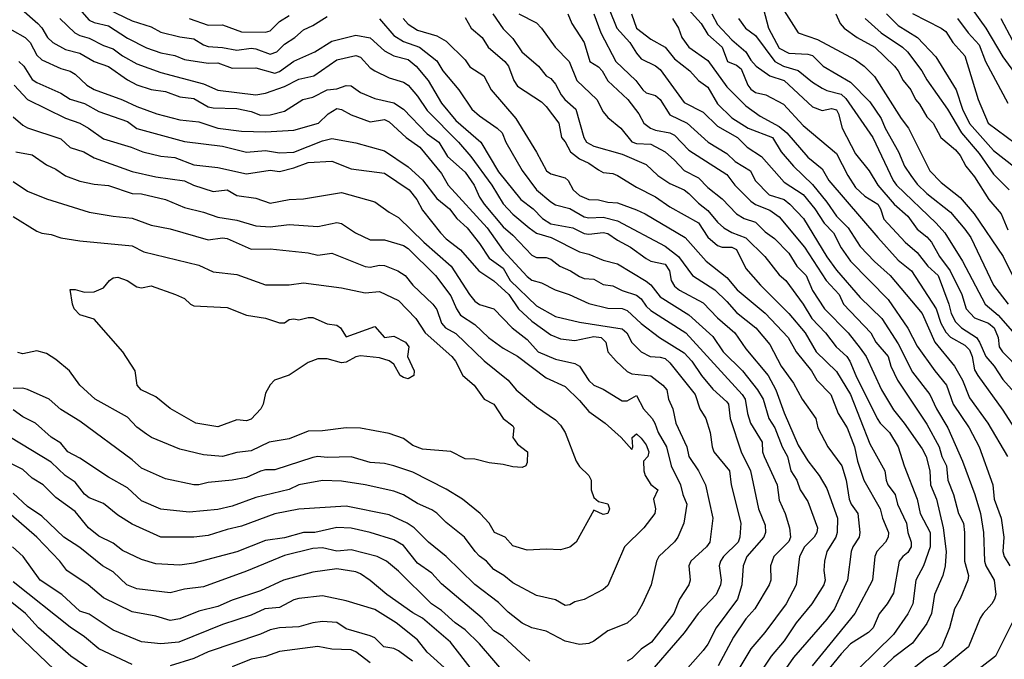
# Model space of a CAD drawing. Header units: metres. Extents: x -46681 to -43747, y -240911 to -237677.
# Tile 1006 of 1056: x -43985 to -43881, y -238720 to -238653. Entities that reach past the tile are written whole.
import ezdxf

# ---------------------------------------------------------------- set-up
doc = ezdxf.new("R2010")
doc.units = ezdxf.units.M
doc.layers.add('CONTOUR_INDEX', color=1, linetype='Continuous')
doc.layers.add('CONTOUR_INTER', color=3, linetype='Continuous')

msp = doc.modelspace()

# ---------------------------------------------------------------- linework, layer by layer
at = {"layer": 'CONTOUR_INDEX'}
for points, elevation in [([(-43975.66, -238651.52), (-43973.1, -238652.74), (-43971.1, -238653.4), (-43970.1, -238653.96), (-43968.1, -238654.43), (-43966.6, -238654.63), (-43965.6, -238655.29), (-43965.1, -238655.45), (-43963.6, -238655.55), (-43962.1, -238655.85), (-43960.6, -238655.62), (-43960.1, -238655.68), (-43958.6, -238656.27), (-43957.89, -238656.02), (-43957.1, -238655.22), (-43956.01, -238654.52), (-43955.1, -238653.71), (-43954.1, -238653.25), (-43952.6, -238652.29)], 100), ([(-43914.66, -238651.52), (-43913.3, -238653.02), (-43912.6, -238654.19), (-43911.1, -238655.52), (-43910.53, -238657.02), (-43909.6, -238657.42), (-43909.1, -238657.8), (-43908.42, -238659.52), (-43908.1, -238659.95), (-43907.6, -238660.28), (-43906.53, -238660.52), (-43904.66, -238661.52), (-43902.6, -238663.75), (-43899.1, -238666.68), (-43897.89, -238669.02), (-43897.1, -238670.25), (-43896.1, -238671.17), (-43894.76, -238672.02), (-43894.45, -238672.52), (-43894.1, -238673.58), (-43891.88, -238676.02), (-43890.6, -238677.09), (-43889.48, -238678.52), (-43888.39, -238679.52), (-43887.28, -238682.52), (-43887.05, -238683.52), (-43886.6, -238684.38), (-43885.94, -238685.02), (-43884.39, -238686.02), (-43884.05, -238686.52), (-43883.41, -238688.02), (-43882.52, -238689.02), (-43881.6, -238690.44), (-43879.77, -238692.52)], 90), ([(-43884.82, -238651.52), (-43883.4, -238653.52), (-43881.61, -238656.52), (-43880.1, -238658.61)], 80), ([(-43947.1, -238652.53), (-43945.6, -238654.29), (-43944.6, -238654.91), (-43942.9, -238655.52), (-43941.1, -238656.95), (-43940.47, -238658.02), (-43938.78, -238660.02), (-43937.39, -238662.02), (-43936.6, -238662.75), (-43934.74, -238664.02), (-43934.22, -238664.52), (-43933.85, -238665.52), (-43932.1, -238668.49), (-43930.6, -238670.5), (-43929.1, -238671.77), (-43928.6, -238672.08), (-43927.1, -238672.48), (-43925.6, -238673.34), (-43925.1, -238673.44), (-43923.6, -238673.38), (-43922.1, -238673.78), (-43917.1, -238676.44), (-43915.7, -238677.52), (-43914.23, -238679.52), (-43911.89, -238681.02), (-43910.6, -238682.25), (-43909.6, -238683.41), (-43907.55, -238685.02), (-43906.1, -238686.76), (-43904.9, -238689.02), (-43903.6, -238690.84), (-43902.7, -238692.52), (-43901.25, -238694.52), (-43901.06, -238695.52), (-43900, -238697.52), (-43898.52, -238699.52), (-43898.08, -238701.02), (-43897.76, -238703.02), (-43897.55, -238703.52), (-43896.84, -238704.52), (-43896.63, -238706.52), (-43896.71, -238707.02), (-43897.38, -238708.02), (-43897.56, -238708.52), (-43897.94, -238711.52), (-43899.31, -238714.52), (-43900.1, -238715.61), (-43903.6, -238719.65), (-43905.97, -238723.02)], 100), ([(-43927.32, -238652.02), (-43926.9, -238653.02), (-43925.59, -238655.02), (-43925.02, -238657.02), (-43924.1, -238657.6), (-43923.71, -238658.02), (-43923.1, -238659.06), (-43921.03, -238661.02), (-43919.87, -238662.52), (-43919.32, -238663.52), (-43918.64, -238664.02), (-43918.1, -238664.25), (-43916.6, -238664.51), (-43916.1, -238664.77), (-43914.6, -238666.33), (-43910.6, -238668.91), (-43909.78, -238670.02), (-43908.1, -238671.71), (-43907.6, -238672.05), (-43906.1, -238672.65), (-43905.1, -238673.36), (-43902.46, -238676.52), (-43900.17, -238680.02), (-43898.81, -238681.52), (-43898.37, -238682.52), (-43895.47, -238685.52), (-43894.95, -238686.52), (-43893.66, -238688.02), (-43893.37, -238689.02), (-43892.67, -238690.52), (-43889.6, -238695.14), (-43888.3, -238697.52), (-43888.01, -238698.52), (-43887.54, -238699.52), (-43887.4, -238701.02), (-43886.81, -238702.52), (-43886.28, -238704.52), (-43885.76, -238705.52), (-43885.63, -238706.52), (-43885.65, -238709.52), (-43885.23, -238711.02), (-43885.28, -238711.52), (-43886.1, -238713.47), (-43886.7, -238714.52), (-43887.23, -238716.52), (-43888.01, -238718.52), (-43888.48, -238719.02), (-43889.6, -238719.68), (-43891.6, -238721.24)], 95), ([(-43899.16, -238652.02), (-43898.69, -238653.02), (-43898.28, -238653.52), (-43896.93, -238654.52), (-43895.06, -238655.52), (-43892.99, -238657.52), (-43892.6, -238658.02), (-43892.09, -238659.02), (-43891.29, -238660.02), (-43890.8, -238661.02), (-43890.35, -238661.52), (-43889.6, -238662.83), (-43888.93, -238663.52), (-43888.12, -238665.02), (-43886.6, -238666.31), (-43886.1, -238666.9), (-43885.49, -238668.02), (-43884.6, -238669.16), (-43883.09, -238671.52), (-43881.78, -238673.02), (-43881.1, -238674.71)], 85), ([(-43984.99, -238657.02), (-43984.49, -238657.52), (-43983.6, -238658.91), (-43983.1, -238659.22), (-43980.6, -238660.36), (-43979.6, -238660.97), (-43978.1, -238661.44), (-43976.6, -238662.29), (-43973.6, -238663.34), (-43972.6, -238664.05), (-43967.6, -238665.45), (-43963.6, -238665.92), (-43961.1, -238666.57), (-43959.1, -238666.39), (-43957.6, -238666.63), (-43956.1, -238666.55), (-43953.1, -238665.35), (-43952.1, -238665.13), (-43949.6, -238665.57), (-43946.6, -238666.43), (-43944.1, -238668.08), (-43942.6, -238669.46), (-43941.1, -238671.41), (-43939.74, -238672.52), (-43938.99, -238673.52), (-43937.89, -238674.52), (-43936.6, -238676.14), (-43935.6, -238677.7), (-43934.1, -238678.73), (-43933.37, -238680.02), (-43930.6, -238682.71), (-43928.6, -238683.81), (-43926.1, -238684.42), (-43921.6, -238685.11), (-43921.13, -238685.52), (-43920.6, -238686.56), (-43919.6, -238687.54), (-43918.68, -238688.02), (-43917.6, -238688.08), (-43917.1, -238688.23), (-43916.6, -238688.67), (-43913.93, -238692.02), (-43913.46, -238693.52), (-43912.81, -238694.52), (-43912.37, -238696.02), (-43912.17, -238697.52), (-43911.97, -238698.02), (-43910.32, -238700.02), (-43910.16, -238701.52), (-43909.15, -238705.52), (-43909.24, -238707.02), (-43909.42, -238707.52), (-43910.97, -238709.02), (-43911.28, -238709.52), (-43911.43, -238710.02), (-43911.22, -238711.52), (-43911.28, -238712.02), (-43911.74, -238713.02), (-43913.62, -238715.02), (-43915.1, -238717.05), (-43919.4, -238722.02)], 105), ([(-43985.6, -238673.32), (-43983.1, -238674.85), (-43982.6, -238675.08), (-43981.6, -238675.22), (-43980.6, -238675.55), (-43978.6, -238675.86), (-43973.1, -238676.38), (-43971.86, -238677.02), (-43966.1, -238678.42), (-43964.6, -238679.12), (-43962.1, -238679.41), (-43959.1, -238680.49), (-43956.6, -238680.48), (-43955.1, -238680.28), (-43951.1, -238680.79), (-43948.6, -238681.34), (-43947.1, -238681.2), (-43945.1, -238682.14), (-43943.29, -238684.02), (-43942.3, -238685.52), (-43939.52, -238688.02), (-43939.12, -238688.52), (-43938.35, -238690.02), (-43937.15, -238691.02), (-43936.12, -238692.52), (-43935.1, -238693.04), (-43934.1, -238694.52), (-43933.1, -238695.31), (-43932.99, -238695.52), (-43933.09, -238696.52), (-43932.6, -238697.24), (-43931.54, -238698.02), (-43931.6, -238699.15), (-43931.72, -238699.52), (-43932.1, -238699.67), (-43933.1, -238699.62), (-43934.1, -238699.36), (-43935.6, -238699.2), (-43937.1, -238698.8), (-43938.1, -238698.77), (-43939.6, -238698.01), (-43942.6, -238697.75), (-43943.6, -238697.36), (-43944.6, -238696.64), (-43946.1, -238696.1), (-43949.1, -238695.54), (-43950.6, -238695.52), (-43953.1, -238695.82), (-43954.6, -238695.85), (-43956.6, -238696.66), (-43958.69, -238697.02), (-43960.6, -238697.93), (-43962.1, -238698.09), (-43963.6, -238698.51), (-43965.6, -238698.35), (-43968.1, -238697.74), (-43971.06, -238696.52), (-43971.6, -238696.19), (-43972.6, -238695.43), (-43973.6, -238694.39), (-43976.99, -238692.52), (-43978.6, -238691.05), (-43979.68, -238689.52), (-43981.1, -238688.34), (-43982.1, -238687.7), (-43983.1, -238687.43), (-43984.6, -238687.73), (-43985.1, -238687.59)], 110), ([(-43933.6, -238721.71), (-43936.6, -238718.21), (-43938.1, -238716.75), (-43939.17, -238716.02), (-43940.6, -238714.71), (-43941.63, -238714.02), (-43945.1, -238710.56), (-43946.36, -238709.52), (-43947.35, -238709.02), (-43950.1, -238708.32), (-43951.6, -238708.48), (-43953.1, -238708.14), (-43954.1, -238708.2), (-43957.1, -238708.93), (-43961.1, -238710.59), (-43965.6, -238712.22), (-43967.6, -238712.48), (-43969.1, -238712.85), (-43972.6, -238712.44), (-43973.65, -238712.02), (-43975.1, -238710.65), (-43976.22, -238710.02), (-43978.6, -238708.09), (-43980.29, -238707.02), (-43982.6, -238704.8), (-43984.1, -238703.78), (-43985.6, -238702.39)], 105), ([(-43979.6, -238722.51), (-43985.36, -238717.02), (-43988.47, -238713.52), (-43989.1, -238712.66), (-43989.78, -238712.02), (-43990.6, -238711.59), (-43992.1, -238711.09), (-43994.1, -238710.09), (-43994.6, -238709.97), (-43997.1, -238710.08), (-43999.6, -238710.82), (-44004.1, -238713.5), (-44006.6, -238715.22), (-44008.6, -238715.97), (-44011.1, -238717.3), (-44016.1, -238719.49), (-44017, -238720.02)], 100)]:
    msp.add_lwpolyline(points, dxfattribs=dict(at, elevation=elevation))
at = {"layer": 'CONTOUR_INTER'}
for points, elevation in [([(-43905.34, -238650.52), (-43903.1, -238654.02), (-43901.1, -238654.7), (-43897.1, -238656.84), (-43896.19, -238657.52), (-43895.1, -238658.61), (-43892.29, -238663.02), (-43891.53, -238664.02), (-43889.29, -238668.52), (-43888.1, -238669.75), (-43886.1, -238671.33), (-43884.63, -238673.02), (-43881.57, -238677.52), (-43880.59, -238679.52)], 86), ([(-43984.73, -238651.52), (-43983.02, -238653.02), (-43982.6, -238653.48), (-43982, -238654.52), (-43981.42, -238655.02), (-43980.1, -238655.77), (-43978.6, -238656.14), (-43977.1, -238657.03), (-43975.6, -238657.56), (-43973.6, -238658.95), (-43972.6, -238659.48), (-43971.1, -238659.97), (-43969.6, -238660.17), (-43968.1, -238660.75), (-43966.6, -238660.93), (-43965.1, -238661.78), (-43964.6, -238661.91), (-43962.1, -238661.95), (-43960.6, -238662.29), (-43959.6, -238662.67), (-43958.6, -238662.63), (-43957.1, -238662.26), (-43955.18, -238661.02), (-43954.1, -238660.77), (-43952.6, -238660.01), (-43951.6, -238659.89), (-43950.6, -238659.55), (-43950.1, -238659.6), (-43949.1, -238660.29), (-43947.6, -238660.93), (-43945.6, -238661.36), (-43944.58, -238662.02), (-43942.1, -238664.63), (-43940.89, -238665.52), (-43939.98, -238667.02), (-43938.1, -238668.64), (-43937.15, -238670.02), (-43936.6, -238671.28), (-43936.1, -238672.01), (-43934.1, -238674.39), (-43933.1, -238675.26), (-43931.1, -238677.37), (-43930.6, -238677.63), (-43929.6, -238677.63), (-43929.1, -238677.8), (-43928.17, -238678.52), (-43927.05, -238679.02), (-43926.1, -238679.62), (-43925.6, -238679.81), (-43924.6, -238679.9), (-43923.6, -238680.46), (-43922.6, -238680.59), (-43921.6, -238681.1), (-43920.1, -238681.57), (-43919.6, -238681.96), (-43919.1, -238682.72), (-43918.6, -238683.18), (-43914.93, -238685.52), (-43909, -238692.02), (-43908.7, -238692.52), (-43908.44, -238694.02), (-43908.12, -238695.02), (-43906.91, -238697.02), (-43906.86, -238698.02), (-43906.7, -238698.52), (-43905.32, -238701.52), (-43905.1, -238703.13), (-43904.48, -238704.52), (-43904.01, -238706.02), (-43903.91, -238707.02), (-43904.1, -238707.46), (-43905.69, -238709.02), (-43906.02, -238710.02), (-43906, -238711.52), (-43906.15, -238712.02), (-43907.67, -238714.52), (-43908.6, -238715.59), (-43909.92, -238717.52), (-43911.53, -238720.52)], 103), ([(-43978.62, -238651.52), (-43977.6, -238652.67), (-43977.1, -238652.92), (-43975.6, -238653.28), (-43973.6, -238654.59), (-43971.6, -238655.58), (-43970.1, -238656.11), (-43968.6, -238656.39), (-43967.6, -238656.81), (-43965.1, -238657.22), (-43964.1, -238657.16), (-43962.6, -238657.72), (-43960.1, -238657.68), (-43958.1, -238658.26), (-43957.6, -238658.08), (-43956.1, -238656.98), (-43953.92, -238656.02), (-43952.1, -238654.9), (-43949.6, -238654.26), (-43948.1, -238654.54), (-43946.6, -238655.91), (-43945.6, -238656.42), (-43944.1, -238656.82), (-43943.24, -238657.52), (-43942, -238659.02), (-43940.6, -238661.4), (-43939.1, -238663.23), (-43936.46, -238665.52), (-43934.6, -238668.61), (-43932.27, -238671.52), (-43930.95, -238672.52), (-43929.98, -238673.52), (-43929.1, -238674.1), (-43926.8, -238674.52), (-43925.6, -238675.09), (-43925.1, -238675.17), (-43923.6, -238674.98), (-43923.1, -238675.09), (-43922.1, -238675.8), (-43920.72, -238676.52), (-43919.1, -238677.74), (-43918.6, -238678.01), (-43917.1, -238678.33), (-43916.64, -238679.02), (-43916.45, -238680.02), (-43916.1, -238680.63), (-43915.6, -238681.04), (-43913.1, -238682.38), (-43911.6, -238683.97), (-43909.77, -238685.52), (-43908.6, -238687.23), (-43906.27, -238690.02), (-43905.47, -238691.52), (-43904.6, -238693.93), (-43903.1, -238697.35), (-43902.1, -238698.98), (-43900.9, -238700.52), (-43900.1, -238701.9), (-43898.98, -238705.02), (-43899.01, -238706.52), (-43899.16, -238707.02), (-43900.09, -238708.52), (-43900.36, -238709.52), (-43900.42, -238710.52), (-43900.27, -238711.52), (-43900.41, -238712.02), (-43901.67, -238714.02), (-43903.34, -238716.02), (-43904.6, -238717.88), (-43905.95, -238719.52), (-43907.6, -238721.96)], 101), ([(-43922.99, -238651.52), (-43922.16, -238653.52), (-43920.8, -238655.02), (-43920.1, -238656.15), (-43919.6, -238656.73), (-43918.1, -238657.48), (-43917.6, -238657.88), (-43915.1, -238661.32), (-43913.1, -238662.34), (-43911.6, -238663.83), (-43909.48, -238665.02), (-43908.46, -238666.02), (-43906.97, -238667.02), (-43904.6, -238669.69), (-43902.6, -238670.99), (-43901.36, -238672.52), (-43900.37, -238674.02), (-43899.41, -238675.02), (-43898.6, -238676.62), (-43897.6, -238678), (-43893.66, -238682.02), (-43891.6, -238685.03), (-43890.6, -238686.95), (-43888.77, -238689.52), (-43887.53, -238691.02), (-43886.83, -238693.02), (-43885.15, -238695.52), (-43884.11, -238697.52), (-43882.66, -238701.52), (-43882.51, -238703.02), (-43881.78, -238705.02), (-43881.51, -238707.02), (-43881.62, -238708.52), (-43881.48, -238709.02), (-43880.86, -238710.02)], 93), ([(-43906.77, -238651.52), (-43906.23, -238653.52), (-43905.1, -238655.62), (-43904.1, -238656.14), (-43902.1, -238656.24), (-43901.6, -238656.4), (-43900.5, -238657.52), (-43897.6, -238659.21), (-43895.6, -238661.25), (-43894.4, -238663.02), (-43893.98, -238664.02), (-43892.58, -238666.52), (-43891.94, -238668.02), (-43891.29, -238669.02), (-43890.6, -238669.9), (-43889.6, -238670.88), (-43887.1, -238672.87), (-43885.6, -238674.65), (-43884.96, -238675.52), (-43882.6, -238680.54), (-43881.04, -238682.52)], 87), ([(-43980.69, -238652.52), (-43979.11, -238654.02), (-43978.6, -238654.3), (-43977.6, -238654.56), (-43976.1, -238655.36), (-43975.1, -238655.7), (-43974.1, -238656.43), (-43972.6, -238657.26), (-43970.1, -238658.18), (-43965.6, -238659.38), (-43964.1, -238660.03), (-43960.1, -238660.54), (-43959.1, -238660.37), (-43957.1, -238659.67), (-43955.6, -238658.89), (-43954.01, -238658.52), (-43951.6, -238656.84), (-43949.6, -238656.39), (-43949.1, -238656.56), (-43948.1, -238657.68), (-43947.6, -238658), (-43946.1, -238658.75), (-43944.6, -238659.21), (-43944.08, -238659.52), (-43943.1, -238660.67), (-43942.1, -238662.17), (-43938.79, -238665.52), (-43937.51, -238667.02), (-43935.3, -238670.02), (-43934.1, -238671.98), (-43933.1, -238673.08), (-43931.39, -238674.52), (-43930.6, -238675.06), (-43929.06, -238675.52), (-43926.1, -238677.03), (-43925.1, -238677.28), (-43923.6, -238677.91), (-43922.1, -238678.29), (-43919.1, -238680.11), (-43918.6, -238680.49), (-43917.6, -238681.76), (-43914.6, -238683.65), (-43912.1, -238685.91), (-43910.98, -238687.52), (-43908.98, -238689.52), (-43907.38, -238691.52), (-43906.81, -238692.52), (-43906.21, -238694.52), (-43905.56, -238695.52), (-43904.8, -238697.52), (-43904.25, -238698.52), (-43903.89, -238700.02), (-43903.27, -238701.02), (-43902.91, -238702.02), (-43902.1, -238703.24), (-43901.09, -238706.02), (-43901.15, -238706.52), (-43901.42, -238707.02), (-43902.45, -238708.02), (-43902.98, -238709.02), (-43903.32, -238712.02), (-43904.38, -238714.02), (-43906.63, -238717.02), (-43908.1, -238718.73), (-43910.38, -238722.52)], 102), ([(-43967.1, -238652.51), (-43965.1, -238653.22), (-43963.6, -238653.16), (-43961.6, -238653.92), (-43959.1, -238653.93), (-43958.6, -238653.82), (-43957.6, -238652.84), (-43956.6, -238652.18)], 99), ([(-43944.61, -238652.52), (-43944.1, -238653.1), (-43943.1, -238653.73), (-43941.1, -238654.32), (-43940.1, -238654.88), (-43938.1, -238656.87), (-43937.6, -238657.58), (-43936.16, -238658.52), (-43935.37, -238660.02), (-43932.8, -238663.02), (-43930.6, -238666.56), (-43929.57, -238668.52), (-43929.1, -238668.83), (-43927.6, -238669.24), (-43927.29, -238669.52), (-43926.76, -238670.52), (-43926.1, -238671.1), (-43925.1, -238671.53), (-43924.1, -238671.56), (-43923.1, -238671.81), (-43922.1, -238671.86), (-43920.1, -238672.61), (-43919.19, -238673.02), (-43914.98, -238675.52), (-43912.79, -238678.02), (-43910.6, -238679.71), (-43909.53, -238681.02), (-43906.6, -238683.48), (-43904.17, -238686.02), (-43903.34, -238687.52), (-43901.7, -238689.52), (-43901.17, -238690.52), (-43899.67, -238692.02), (-43898.91, -238694.02), (-43897.97, -238695.52), (-43897.18, -238697.52), (-43896.88, -238699.02), (-43896.2, -238701.02), (-43894.51, -238704.02), (-43894.27, -238705.02), (-43893.64, -238706.52), (-43893.65, -238707.02), (-43893.93, -238707.52), (-43894.84, -238708.52), (-43895.06, -238709.02), (-43895.3, -238711.52), (-43897.17, -238715.02), (-43901.66, -238720.52)], 99), ([(-43938.1, -238652.42), (-43937.49, -238653.52), (-43936.33, -238654.52), (-43935.7, -238655.52), (-43933.93, -238657.02), (-43933.54, -238657.52), (-43933, -238659.02), (-43932.6, -238659.63), (-43930.1, -238661.26), (-43929.6, -238661.76), (-43928.28, -238663.52), (-43927.98, -238665.02), (-43927.6, -238665.47), (-43927.03, -238666.52), (-43926.1, -238667.26), (-43925.1, -238667.72), (-43924.1, -238668.42), (-43923.6, -238668.69), (-43922.6, -238668.81), (-43922.1, -238669.01), (-43920.1, -238670.23), (-43918.1, -238671.24), (-43916.6, -238672.31), (-43913.6, -238673.98), (-43912.6, -238675.5), (-43911.6, -238676.35), (-43911.1, -238676.54), (-43910.1, -238676.52), (-43909.6, -238676.77), (-43908.6, -238678.78), (-43907.07, -238680.52), (-43904.08, -238683.52), (-43902.38, -238685.52), (-43901.22, -238687.52), (-43899.1, -238689.61), (-43897.6, -238692.02), (-43895.6, -238697.18), (-43894, -238700.02), (-43893.88, -238701.02), (-43893.68, -238701.52), (-43892.92, -238702.52), (-43892.68, -238703.52), (-43891.75, -238705.52), (-43891.6, -238706.52), (-43891.24, -238707.52), (-43891.26, -238708.02), (-43891.6, -238708.63), (-43892.11, -238709.02), (-43892.51, -238709.52), (-43893.1, -238712.88), (-43893.75, -238714.02), (-43894.6, -238715.05), (-43895.22, -238716.52), (-43895.72, -238717.02), (-43897.6, -238718.2), (-43898.6, -238719.25), (-43900.46, -238721.52)], 98), ([(-43935.2, -238652.02), (-43934.1, -238653.6), (-43933.1, -238654.62), (-43932.15, -238656.02), (-43930.39, -238657.52), (-43929.61, -238658.52), (-43929.1, -238658.81), (-43928.6, -238659.41), (-43928.02, -238660.52), (-43927.62, -238661.02), (-43926.48, -238662.02), (-43925.64, -238665.02), (-43925.35, -238665.52), (-43924.6, -238665.93), (-43921.6, -238666.75), (-43919.1, -238667.84), (-43917.86, -238669.02), (-43916.6, -238669.85), (-43915.11, -238670.52), (-43914.6, -238670.89), (-43913.6, -238671.9), (-43912.6, -238672.67), (-43911.6, -238673.91), (-43910.92, -238674.52), (-43910.1, -238674.98), (-43908.6, -238675.54), (-43906.61, -238677.52), (-43905.1, -238679.43), (-43904.42, -238680.02), (-43902.58, -238682.52), (-43901.68, -238684.02), (-43900.26, -238685.52), (-43899.14, -238687.02), (-43898.01, -238688.02), (-43897.67, -238688.52), (-43897.06, -238690.02), (-43894.83, -238694.52), (-43894.51, -238695.02), (-43893.51, -238696.02), (-43892.61, -238697.52), (-43891.99, -238699.52), (-43890.61, -238703.02), (-43890.28, -238704.52), (-43889.24, -238706.52), (-43889.23, -238708.02), (-43889.96, -238710.02), (-43890.75, -238711.52), (-43891.07, -238714.02), (-43891.6, -238715.06), (-43893.1, -238717.23), (-43898.6, -238722.62)], 97), ([(-43932.45, -238652.02), (-43930.6, -238652.97), (-43930.1, -238653.51), (-43928.65, -238655.52), (-43927.17, -238657.02), (-43926.39, -238659.02), (-43924.28, -238661.02), (-43923.6, -238662.3), (-43923.1, -238662.92), (-43921.76, -238664.02), (-43920.6, -238665.47), (-43920.1, -238665.65), (-43918.6, -238665.73), (-43917.1, -238666.53), (-43916.1, -238667.38), (-43915.1, -238668.48), (-43913.6, -238669.24), (-43912.6, -238670.28), (-43911.1, -238671.47), (-43909.59, -238673.02), (-43908.78, -238673.52), (-43907.6, -238673.9), (-43906.6, -238674.93), (-43905.6, -238675.63), (-43904.1, -238677.16), (-43903.25, -238678.52), (-43902.29, -238679.52), (-43901.6, -238681.09), (-43900.35, -238683.02), (-43897.85, -238685.52), (-43896.6, -238687.16), (-43895.98, -238688.02), (-43894.36, -238691.52), (-43893.1, -238693.63), (-43891.98, -238695.02), (-43890.1, -238697.73), (-43889.68, -238698.52), (-43889.29, -238700.02), (-43889.22, -238701.52), (-43888.59, -238703.02), (-43887.89, -238706.02), (-43887.56, -238708.52), (-43887.67, -238710.02), (-43887.93, -238711.02), (-43888.78, -238713.02), (-43889.12, -238715.02), (-43889.6, -238716.07), (-43891.1, -238718.13), (-43893.1, -238719.66), (-43894.6, -238721.08)], 96), ([(-43924.6, -238652.02), (-43923.84, -238654.02), (-43922.29, -238657.02), (-43920.17, -238659.02), (-43919.44, -238660.02), (-43919.1, -238660.32), (-43918.1, -238660.61), (-43917.6, -238661.02), (-43916.6, -238662.64), (-43914.77, -238663.52), (-43912.57, -238665.52), (-43910.6, -238666.71), (-43909.73, -238667.52), (-43908.14, -238668.52), (-43907.62, -238669.52), (-43906.15, -238671.02), (-43904.6, -238671.54), (-43903.99, -238672.02), (-43902.54, -238673.52), (-43900.1, -238677.56), (-43899.1, -238678.95), (-43896.6, -238681.81), (-43894.34, -238684.02), (-43892.6, -238686.7), (-43891.1, -238689.65), (-43889.28, -238692.02), (-43888.59, -238693.52), (-43887.39, -238695.52), (-43885.84, -238699.02), (-43884.54, -238702.52), (-43883.94, -238704.52), (-43883.63, -238706.52), (-43883.55, -238709.52), (-43883.41, -238710.02), (-43882.51, -238711.52), (-43882.36, -238713.02), (-43882.47, -238713.52), (-43882.75, -238714.02), (-43883.69, -238715.02), (-43883.98, -238715.52), (-43885.21, -238718.52), (-43890.1, -238722.52)], 94), ([(-43920.63, -238652.02), (-43920.11, -238653.52), (-43918.6, -238654.68), (-43917.1, -238655.53), (-43916.1, -238656.74), (-43914.5, -238658.02), (-43913.58, -238659.02), (-43912.6, -238659.71), (-43911.6, -238661.49), (-43910.1, -238662.95), (-43908.38, -238664.02), (-43905.82, -238665.02), (-43904.89, -238666.52), (-43903.6, -238668.03), (-43901.6, -238669.94), (-43900.1, -238671.8), (-43899.1, -238673.29), (-43897.86, -238674.52), (-43896.6, -238676.45), (-43895.1, -238678.05), (-43893.44, -238679.52), (-43890.1, -238683.51), (-43888.77, -238686.52), (-43886.7, -238689.02), (-43885.85, -238690.52), (-43885.1, -238692.37), (-43883.2, -238695.02), (-43881.12, -238698.52)], 92), ([(-43916.31, -238652.52), (-43915.69, -238653.52), (-43915.34, -238654.52), (-43914.6, -238655.52), (-43912.6, -238656.91), (-43910.6, -238659.68), (-43908.6, -238661.68), (-43907.1, -238662.77), (-43905.1, -238663.87), (-43904.29, -238664.52), (-43902.1, -238667.08), (-43900.6, -238668.31), (-43899.89, -238669.52), (-43894.76, -238675.52), (-43892.6, -238677.89), (-43891.2, -238679.02), (-43888.6, -238683.02), (-43888.11, -238684.52), (-43887.6, -238685.45), (-43887.1, -238685.99), (-43885.6, -238686.83), (-43885.1, -238687.33), (-43884.85, -238688.02), (-43884.6, -238689.42), (-43884.25, -238690.02), (-43881.6, -238693.67), (-43880.1, -238696.02)], 91), ([(-43912.18, -238652.02), (-43911.6, -238653.14), (-43910.1, -238654.76), (-43908.62, -238656.02), (-43908.1, -238656.9), (-43907.54, -238657.52), (-43906.1, -238658.55), (-43904.57, -238659.02), (-43901.6, -238661.79), (-43900.6, -238662.16), (-43899.6, -238661.97), (-43899.1, -238662.1), (-43898.88, -238662.52), (-43898.48, -238664.02), (-43897.1, -238666.74), (-43895.66, -238668.52), (-43894.75, -238670.02), (-43893.02, -238672.02), (-43891.6, -238673.28), (-43890.6, -238674.63), (-43889.6, -238675.45), (-43889.11, -238676.02), (-43888.25, -238677.52), (-43887.14, -238679.02), (-43885.92, -238681.52), (-43885.48, -238683.02), (-43884.6, -238683.96), (-43883.1, -238684.51), (-43882.53, -238685.02), (-43882.11, -238686.02), (-43881.99, -238687.02), (-43881.65, -238687.52), (-43879.69, -238689.52)], 89), ([(-43909.38, -238652.52), (-43908.64, -238653.52), (-43907.6, -238654.31), (-43905.56, -238657.02), (-43904.67, -238657.52), (-43903.1, -238657.97), (-43901.6, -238659.2), (-43900.6, -238659.84), (-43900.1, -238660.09), (-43898.6, -238660.46), (-43898.1, -238660.9), (-43895.26, -238665.02), (-43893.13, -238669.52), (-43892.79, -238670.02), (-43888.6, -238674.03), (-43887.71, -238675.02), (-43885.86, -238678.02), (-43883.46, -238682.52), (-43882.1, -238683.67), (-43880.6, -238685.39)], 88), ([(-43896.07, -238652.52), (-43894.4, -238654.02), (-43892.15, -238655.52), (-43891.64, -238656.02), (-43890.12, -238658.02), (-43889.6, -238658.96), (-43887.43, -238662.02), (-43885.96, -238664.52), (-43884.1, -238666.68), (-43882.6, -238668.85), (-43880.94, -238670.52)], 84), ([(-43893.85, -238652.02), (-43892.6, -238653.23), (-43890.57, -238654.52), (-43888.66, -238656.52), (-43886.52, -238660.02), (-43885.84, -238662.02), (-43885.1, -238663.54), (-43882.6, -238666.39), (-43878.1, -238669.88)], 83), ([(-43891.1, -238651.99), (-43888.1, -238653.51), (-43887.6, -238653.88), (-43886.87, -238655.02), (-43885.6, -238656.42), (-43884.21, -238661.02), (-43883.15, -238663.52), (-43878.41, -238667.02)], 82), ([(-43886.36, -238652.52), (-43885.26, -238654.02), (-43884.1, -238655.29), (-43883.42, -238657.02), (-43881.1, -238661.41)], 81), ([(-43881.82, -238652.52), (-43880.6, -238654.81)], 79), ([(-43987.1, -238652.97), (-43984.35, -238654.52), (-43983.83, -238655.02), (-43983.1, -238656.35), (-43982.6, -238656.86), (-43980.6, -238657.76), (-43979.6, -238658.05), (-43979.1, -238658.35), (-43977.86, -238659.52), (-43977.1, -238659.96), (-43974.1, -238661.06), (-43972.6, -238661.76), (-43970.5, -238662.52), (-43968.1, -238663.17), (-43966.1, -238663.37), (-43964.1, -238664.03), (-43961.6, -238664.35), (-43959.1, -238664.41), (-43956.1, -238664.23), (-43953.53, -238663.52), (-43952.49, -238662.52), (-43951.6, -238661.98), (-43951.1, -238662.08), (-43950.1, -238662.64), (-43948.1, -238663.38), (-43946.6, -238663.13), (-43946.1, -238663.38), (-43944.32, -238665.02), (-43942.86, -238666.02), (-43940.6, -238668.8), (-43939.91, -238670.02), (-43935.78, -238674.52), (-43934.1, -238676.9), (-43931.6, -238679.61), (-43931.1, -238679.99), (-43930.1, -238680.29), (-43928.65, -238681.02), (-43927.18, -238681.52), (-43925.1, -238682.44), (-43923.1, -238682.96), (-43921.6, -238682.99), (-43921.1, -238683.19), (-43919.6, -238684.55), (-43917.7, -238686.02), (-43915.1, -238687.65), (-43914.29, -238688.52), (-43913.29, -238690.02), (-43912.1, -238691.45), (-43910.6, -238692.77), (-43910.44, -238693.02), (-43910.26, -238694.52), (-43909.1, -238698.02), (-43908.13, -238700.02), (-43907.28, -238704.02), (-43906.6, -238705.74), (-43906.56, -238706.52), (-43906.72, -238707.02), (-43908.5, -238709.02), (-43908.88, -238710.02), (-43909.03, -238712.02), (-43909.5, -238713.52), (-43911.74, -238716.52), (-43912.6, -238718.23), (-43913.1, -238718.9), (-43916.6, -238722.88)], 104), ([(-43985.48, -238659.52), (-43984.08, -238661.02), (-43980.1, -238662.97), (-43978.6, -238663.52), (-43977.67, -238664.02), (-43976.1, -238665.14), (-43973.19, -238666.02), (-43971.97, -238666.52), (-43970.1, -238666.98), (-43968.6, -238667.13), (-43966.6, -238667.87), (-43964.1, -238668.16), (-43961.1, -238668.84), (-43958.6, -238668.46), (-43957.6, -238668.59), (-43956.1, -238668.21), (-43954.6, -238667.63), (-43952.1, -238667.51), (-43950.1, -238668.31), (-43946.6, -238668.76), (-43943.99, -238670.52), (-43943.18, -238671.52), (-43942.6, -238672.63), (-43940.7, -238675.02), (-43940.1, -238675.65), (-43938.6, -238676.83), (-43936.68, -238679.02), (-43935.1, -238680.08), (-43933.53, -238681.52), (-43932.5, -238683.02), (-43931.1, -238684.31), (-43929.1, -238685.75), (-43928.1, -238686.16), (-43926.6, -238686.33), (-43924.6, -238685.92), (-43923.82, -238686.02), (-43923.31, -238686.52), (-43923.1, -238687.52), (-43922.25, -238688.52), (-43921.1, -238689.6), (-43920.6, -238689.84), (-43918.6, -238690.04), (-43917.33, -238691.02), (-43916.91, -238691.52), (-43916.75, -238692.52), (-43916.29, -238693.52), (-43915.97, -238695.02), (-43914.81, -238697.52), (-43914.61, -238698.52), (-43913.59, -238700.02), (-43912.84, -238701.52), (-43912.09, -238705.02), (-43912.41, -238707.52), (-43912.75, -238708.02), (-43914.38, -238709.52), (-43914.59, -238710.02), (-43914.46, -238711.52), (-43914.59, -238712.02), (-43915.6, -238713.51), (-43916.18, -238715.02), (-43918.51, -238718.02), (-43919.6, -238718.77), (-43920.6, -238719.75), (-43921.1, -238720.02)], 106), ([(-43985.6, -238662.85), (-43984.6, -238663.72), (-43984.1, -238664.01), (-43980.6, -238665.15), (-43979.6, -238666.07), (-43978.19, -238666.52), (-43977.1, -238667.14), (-43973.1, -238668.59), (-43970.6, -238669.13), (-43967.6, -238669.58), (-43966.64, -238670.02), (-43964.6, -238670.68), (-43963.1, -238670.52), (-43962.1, -238671.11), (-43960.1, -238671.37), (-43958.6, -238671.9), (-43956.6, -238671.51), (-43955.1, -238671.44), (-43951.1, -238670.8), (-43947.6, -238671.77), (-43946.1, -238672.86), (-43945.1, -238673.4), (-43942.45, -238676.02), (-43939.57, -238678.52), (-43937.65, -238681.52), (-43937.1, -238682.2), (-43936.6, -238682.55), (-43935.1, -238683.03), (-43933.16, -238685.02), (-43931.6, -238686.23), (-43930.42, -238687.52), (-43928.6, -238688.29), (-43926.6, -238688.75), (-43926.1, -238689.05), (-43925.1, -238690.55), (-43924.6, -238691.03), (-43923.6, -238691.44), (-43921.6, -238692.68), (-43921.1, -238692.69), (-43920.1, -238692.12), (-43919.38, -238693.52), (-43918.47, -238694.52), (-43918.18, -238695.02), (-43917.81, -238696.02), (-43916.96, -238697.52), (-43916.45, -238699.52), (-43915.48, -238701.52), (-43915.24, -238702.52), (-43914.81, -238703.52), (-43915.13, -238705.52), (-43915.76, -238707.02), (-43916.1, -238707.49), (-43917.77, -238709.02), (-43917.99, -238709.52), (-43918.57, -238712.02), (-43919.46, -238714.02), (-43920.1, -238715.12), (-43921.1, -238716.03), (-43923.1, -238716.83), (-43924.6, -238717.94), (-43925.1, -238718.17), (-43926.1, -238718.28), (-43927.6, -238717.93), (-43929.6, -238716.88), (-43931.1, -238716.53), (-43932.1, -238716.03), (-43933.6, -238714.89), (-43934.6, -238713.88), (-43937.1, -238711.99), (-43940.1, -238709.05), (-43941.97, -238707.52), (-43943.46, -238706.02), (-43944.19, -238705.52), (-43946.1, -238704.67), (-43950.6, -238703.75), (-43955.6, -238704.06), (-43958.1, -238704.56), (-43961.6, -238705.86), (-43963.1, -238706.19), (-43965.1, -238706.82), (-43966.6, -238707.02), (-43970.1, -238707), (-43973.1, -238705.62), (-43974.6, -238704.7), (-43976.1, -238703.46), (-43977.6, -238702.87), (-43978.1, -238702.48), (-43979.1, -238701.24), (-43980.13, -238700.52), (-43981.6, -238699.13), (-43985.88, -238696.52)], 107), ([(-43985.32, -238666.52), (-43983.6, -238666.85), (-43982.1, -238667.88), (-43981.1, -238668.35), (-43980.1, -238669.03), (-43978.6, -238669.6), (-43977.1, -238669.93), (-43975.6, -238670.04), (-43973.1, -238670.88), (-43972.1, -238670.93), (-43969.6, -238671.54), (-43967.6, -238672.37), (-43965.6, -238672.85), (-43964.1, -238673.37), (-43962.1, -238673.7), (-43960.1, -238674.29), (-43958.6, -238674.39), (-43956.6, -238674.17), (-43953.6, -238674.36), (-43951.6, -238673.94), (-43951.1, -238674.04), (-43949.62, -238675.02), (-43948.1, -238675.76), (-43946.6, -238675.75), (-43944.6, -238676.37), (-43944.1, -238676.68), (-43941.23, -238679.52), (-43939.6, -238681.66), (-43939.02, -238683.02), (-43938.6, -238683.69), (-43937.1, -238684.67), (-43935.64, -238686.02), (-43934.1, -238687.13), (-43932.6, -238688), (-43929.6, -238690.26), (-43927.6, -238691.18), (-43926.1, -238692.63), (-43925.1, -238693.8), (-43923.41, -238695.02), (-43921.71, -238696.52), (-43920.6, -238697.78), (-43920.49, -238697.52), (-43920.55, -238696.52), (-43920.1, -238696.16), (-43919.6, -238696.61), (-43919.1, -238697.31), (-43918.82, -238698.02), (-43918.92, -238698.52), (-43919.36, -238699.02), (-43919.35, -238700.02), (-43919.21, -238700.52), (-43918.6, -238701.48), (-43917.85, -238702.02), (-43918.3, -238703.02), (-43918.11, -238704.02), (-43918.19, -238704.52), (-43919.32, -238706.02), (-43921.35, -238708.02), (-43923.1, -238712.07), (-43923.6, -238712.49), (-43925.6, -238713.54), (-43926.6, -238713.81), (-43927.1, -238714.11), (-43927.6, -238714.19), (-43928.6, -238713.58), (-43930.6, -238713.14), (-43933.1, -238711.79), (-43934.05, -238711.02), (-43935.1, -238710.39), (-43935.85, -238709.52), (-43936.6, -238709.01), (-43937.05, -238708.52), (-43938.17, -238707.02), (-43940.1, -238705.47), (-43941.1, -238704.47), (-43941.6, -238704.12), (-43943.1, -238703.47), (-43944.6, -238702.56), (-43945.6, -238702.16), (-43948.6, -238701.5), (-43951.1, -238701.11), (-43953.1, -238701.04), (-43955.6, -238701.51), (-43956.6, -238701.99), (-43960.1, -238702.83), (-43962.6, -238703.76), (-43964.1, -238704.08), (-43967.1, -238704.36), (-43970.1, -238704.07), (-43972.1, -238703.19), (-43973.6, -238701.81), (-43975.6, -238700.71), (-43978.6, -238698.72), (-43979.86, -238698.02), (-43980.6, -238697.14), (-43981.6, -238696.5), (-43983.24, -238695.02), (-43984.6, -238694.36), (-43985.6, -238693.63)], 108), ([(-43985.6, -238669.65), (-43984.1, -238670.64), (-43982.1, -238671.47), (-43977.6, -238672.84), (-43975.1, -238673.28), (-43973.1, -238673.48), (-43971.1, -238674.24), (-43969.1, -238674.62), (-43965.1, -238675.76), (-43963.6, -238675.55), (-43963.1, -238675.64), (-43960.6, -238676.75), (-43958.6, -238676.7), (-43954.6, -238677.13), (-43953.6, -238677.36), (-43952.1, -238677.18), (-43948.6, -238678.58), (-43948.1, -238678.65), (-43947.1, -238678.44), (-43946.6, -238678.47), (-43945.18, -238679.02), (-43944.42, -238679.52), (-43943.59, -238680.52), (-43941.5, -238682.52), (-43941.1, -238683.09), (-43940.6, -238684.52), (-43940.17, -238685.02), (-43939.1, -238685.59), (-43936.1, -238688.48), (-43933.6, -238690.5), (-43932.76, -238691.52), (-43930.6, -238693.3), (-43928.6, -238694.69), (-43928.1, -238695.22), (-43927.59, -238696.02), (-43926.43, -238699.02), (-43926.1, -238699.58), (-43925.11, -238700.52), (-43924.87, -238701.02), (-43924.88, -238702.02), (-43924.6, -238702.85), (-43924.1, -238703.26), (-43923.1, -238703.49), (-43922.94, -238704.02), (-43923.1, -238704.52), (-43923.6, -238704.61), (-43924.6, -238704.17), (-43926.45, -238707.52), (-43927.1, -238708.06), (-43928.1, -238708.35), (-43929.6, -238708.25), (-43931.6, -238708.36), (-43933.1, -238707.91), (-43933.89, -238707.02), (-43935.01, -238706.52), (-43935.6, -238705.52), (-43936.53, -238704.52), (-43938.4, -238703.02), (-43940.1, -238701.95), (-43943.6, -238700.19), (-43945.6, -238699.5), (-43946.6, -238699.25), (-43948.1, -238699.17), (-43950.1, -238698.57), (-43952.6, -238698.63), (-43953.6, -238698.53), (-43954.1, -238698.62), (-43958.1, -238699.92), (-43959.1, -238699.93), (-43959.6, -238700.07), (-43961.1, -238700.73), (-43962.6, -238701.03), (-43965.1, -238701.26), (-43966.1, -238701.52), (-43966.62, -238701.52), (-43969.6, -238700.88), (-43972.1, -238699.76), (-43973.1, -238698.89), (-43978.6, -238694.81), (-43980.6, -238693.59), (-43981.82, -238692.52), (-43984.1, -238691.5), (-43984.6, -238691.35), (-43985.6, -238691.37)], 109), ([(-43975.49, -238680.02), (-43975.1, -238679.76), (-43974.6, -238679.69), (-43973.63, -238680.02), (-43972.6, -238680.71), (-43972.1, -238680.8), (-43971.1, -238680.6), (-43968.53, -238681.52), (-43967.6, -238681.92), (-43966.95, -238682.52), (-43966.6, -238682.69), (-43963.1, -238682.88), (-43961.1, -238683.68), (-43959.1, -238684), (-43957.6, -238684.5), (-43957.1, -238684.47), (-43956.6, -238684.15), (-43956.1, -238684.07), (-43955.6, -238684.17), (-43954.6, -238683.92), (-43954.1, -238683.94), (-43952.6, -238684.6), (-43951.6, -238684.74), (-43951.19, -238685.02), (-43950.6, -238685.97), (-43947.6, -238684.86), (-43946.6, -238686.03), (-43945.6, -238685.87), (-43944.37, -238686.52), (-43944.04, -238687.02), (-43944.18, -238688.02), (-43943.45, -238689.52), (-43943.5, -238690.02), (-43944.1, -238690.37), (-43944.6, -238690.24), (-43944.92, -238690.02), (-43945.6, -238688.83), (-43946.1, -238688.49), (-43947.1, -238688.17), (-43949.1, -238687.96), (-43949.6, -238688.04), (-43950.6, -238688.61), (-43951.1, -238688.68), (-43952.6, -238688.27), (-43953.6, -238688.25), (-43954.6, -238688.64), (-43956.6, -238689.97), (-43958.15, -238690.52), (-43958.6, -238690.99), (-43959.1, -238691.89), (-43959.32, -238693.02), (-43959.56, -238693.52), (-43960.6, -238694.61), (-43961.1, -238694.79), (-43962.1, -238694.67), (-43964.1, -238695.41), (-43966.39, -238695.02), (-43969.1, -238693.5), (-43970.6, -238692.27), (-43972.14, -238691.52), (-43972.58, -238691.02), (-43972.78, -238689.52), (-43974.08, -238687.52), (-43977.1, -238684.11), (-43978.6, -238683.63), (-43979.19, -238683.02), (-43979.38, -238682.52), (-43979.6, -238680.97), (-43979.1, -238680.98), (-43978.1, -238681.26), (-43977.1, -238681.24), (-43976.1, -238680.82), (-43975.49, -238680.02)], 111), ([(-43931.31, -238720.02), (-43934.1, -238717.45), (-43935.1, -238716.86), (-43936.31, -238715.52), (-43940.6, -238711.89), (-43941.6, -238710.77), (-43943.1, -238709.75), (-43944.6, -238707.88), (-43945.6, -238707.3), (-43948.1, -238706.5), (-43950.1, -238706.05), (-43951.6, -238705.98), (-43953.91, -238706.52), (-43955.1, -238706.52), (-43957.1, -238707.08), (-43959.1, -238707.34), (-43962.1, -238708.53), (-43966.6, -238709.73), (-43968.1, -238709.95), (-43970.6, -238709.8), (-43972.1, -238709.36), (-43974.1, -238708.39), (-43975.1, -238707.64), (-43976.6, -238706.91), (-43977.7, -238706.02), (-43979.1, -238704.32), (-43981.1, -238702.85), (-43982.46, -238701.52), (-43983.6, -238700.81), (-43984.6, -238699.89), (-43987.1, -238698.67)], 106), ([(-43937.34, -238721.02), (-43939.66, -238718.02), (-43942.6, -238715.52), (-43943.6, -238714.95), (-43946.33, -238713.02), (-43948.1, -238711.56), (-43949.1, -238710.87), (-43949.6, -238710.66), (-43951.6, -238710.32), (-43954.1, -238710.69), (-43957.19, -238711.52), (-43959.6, -238712.64), (-43962.6, -238713.61), (-43964.1, -238714.27), (-43966.1, -238714.76), (-43968.1, -238715.58), (-43969.1, -238715.75), (-43970.6, -238715.29), (-43973.1, -238714.86), (-43976.1, -238713.38), (-43977.71, -238712.02), (-43979.95, -238710.52), (-43980.7, -238709.52), (-43983.13, -238707.02), (-43986.6, -238703.95)], 104), ([(-43939.95, -238721.02), (-43942.1, -238719.07), (-43943.1, -238717.8), (-43945.36, -238716.02), (-43947.6, -238714.6), (-43950.6, -238713.69), (-43953.1, -238713.16), (-43955.6, -238713.46), (-43956.1, -238713.59), (-43957.6, -238714.4), (-43959.16, -238714.52), (-43960.6, -238715.21), (-43963.6, -238716.19), (-43968.18, -238718.02), (-43970.1, -238718.2), (-43972.1, -238717.99), (-43975.1, -238716.79), (-43977.6, -238715.09), (-43978.6, -238714.78), (-43980.47, -238713.02), (-43982.75, -238711.52), (-43984.54, -238709.02), (-43985.66, -238708.02)], 103), ([(-43973.1, -238720.39), (-43976.6, -238718.73), (-43978.1, -238717.48), (-43979.6, -238716.47), (-43985.6, -238711.7)], 102), ([(-43976.1, -238721.85), (-43979.54, -238719.52), (-43982.94, -238716.52), (-43984.31, -238715.02), (-43986.1, -238713.57)], 101), ([(-43943.63, -238720.02), (-43945.1, -238718.94), (-43945.6, -238718.69), (-43946.65, -238718.52), (-43947.6, -238717.59), (-43948.1, -238717.36), (-43950.6, -238716.65), (-43951.6, -238715.96), (-43953.1, -238715.85), (-43954.1, -238716), (-43955.6, -238716.43), (-43957.6, -238716.52), (-43958.6, -238716.75), (-43959.6, -238717.21), (-43965.1, -238719.04), (-43966.6, -238719.76), (-43969.1, -238720.52)], 102), ([(-43880.64, -238716.02), (-43882.38, -238719.52), (-43886.89, -238723.02)], 93), ([(-43948.1, -238720.2), (-43949.6, -238719.06), (-43950.1, -238718.84), (-43952.1, -238718.77), (-43953.6, -238718.48), (-43957.6, -238719), (-43959.1, -238719.53), (-43960.6, -238719.83), (-43962.6, -238720.62)], 101)]:
    msp.add_lwpolyline(points, dxfattribs=dict(at, elevation=elevation))

doc.saveas('drawing.dxf')
